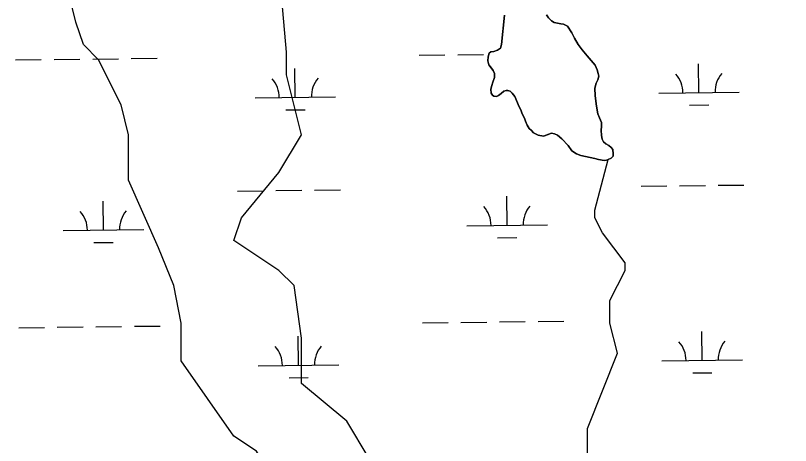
# Model space of a CAD drawing. Extents: x 3694830 to 3732949, y 415201 to 440970.
# Drawn here: x 3701874 to 3702838, y 433444 to 433979 of the extents above; entities that cross this region are included whole.
import ezdxf

# ---------------------------------------------------------------- set-up
doc = ezdxf.new("R2010")
doc.units = 0
doc.layers.add('V-TOPO-SHOR', color=7, linetype='Continuous')
doc.layers.add('V-WETL-SWMP', color=7, linetype='Continuous')

msp = doc.modelspace()

# ---------------------------------------------------------------- linework, layer by layer
at = {"layer": 'V-TOPO-SHOR'}
for points in [[(3702379.75, 433203.66), (3702323.64, 433259.77), (3702267.53, 433250.42), (3702220.76, 433269.13), (3702202.06, 433343.95), (3702202.06, 433390.71), (3702174, 433437.47), (3702145.95, 433456.17), (3702080.48, 433549.7), (3702080.48, 433596.46), (3702071.13, 433643.22), (3702052.42, 433689.98), (3702015.01, 433774.15), (3702015.01, 433830.27), (3702005.66, 433867.68), (3701977.6, 433923.79), (3701958.9, 433942.5), (3701949.55, 433970.55), (3701940.19, 434007.96), (3701921.49, 434036.02), (3701912.14, 434036.02), (3701874.95, 434065.5)], [(3702361.05, 432801.51), (3702361.05, 432876.33), (3702332.99, 432941.79), (3702323.64, 432979.2), (3702370.4, 433044.67), (3702379.75, 433082.08), (3702379.75, 433138.19), (3702379.75, 433203.66), (3702342.35, 433325.24), (3702332.99, 433372), (3702314.29, 433428.12), (3702286.23, 433474.88), (3702230.12, 433521.64), (3702230.12, 433577.75), (3702220.76, 433643.22), (3702202.06, 433661.93), (3702145.95, 433699.34), (3702155.3, 433727.39), (3702202.06, 433783.51), (3702230.12, 433830.27), (3702211.41, 433905.09), (3702211.41, 433933.14), (3702205.45, 433999.29)], [(3702482.3, 433979.22), (3702478.69, 433942.46), (3702477.46, 433938.19), (3702473.79, 433935.57), (3702469.31, 433934.17), (3702465.65, 433933.57), (3702463.41, 433931.96), (3702461.97, 433927.29), (3702461.74, 433922.21), (3702463.15, 433917.53), (3702466.17, 433913.25), (3702468.4, 433910.19), (3702469.8, 433906.53), (3702470.19, 433901.86), (3702467.73, 433895.77), (3702466.49, 433891.71), (3702465.46, 433887.24), (3702466.04, 433882.37), (3702467.45, 433879.52), (3702469.28, 433878.49), (3702472.53, 433877.87), (3702475.18, 433879.28), (3702478.44, 433881.71), (3702481.7, 433884.54), (3702484.34, 433885.34), (3702486.38, 433885.53), (3702487.8, 433885.12), (3702489.42, 433884.5), (3702491.85, 433882.26), (3702495.08, 433877.98), (3702496.49, 433875.12), (3702499.31, 433868.21), (3702503.13, 433860.06), (3702504.54, 433856.6), (3702507.16, 433851.11), (3702508.36, 433847.44), (3702510.78, 433842.35), (3702513, 433838.48), (3702515.83, 433835.63), (3702518.66, 433832.97), (3702524.34, 433829.9), (3702531.04, 433828.65), (3702536.53, 433830.87), (3702541.01, 433832.68), (3702544.46, 433831.85), (3702548.52, 433830), (3702553.58, 433825.51), (3702561.47, 433817.15), (3702566.11, 433810.62), (3702571.79, 433806.74), (3702577.26, 433804.89), (3702583.15, 433803.65), (3702589.04, 433802.2), (3702594.92, 433800.96), (3702599.39, 433799.72)], [(3702599.39, 433799.72), (3702606.3, 433798.47), (3702609.15, 433799.06), (3702611.4, 433799.67), (3702614.86, 433801.48), (3702617.52, 433803.91), (3702617.74, 433806.76), (3702616.94, 433812.06), (3702615.12, 433814.71), (3702612.29, 433817.17), (3702608.43, 433819.22), (3702605.38, 433821.67), (3702603.77, 433825.14), (3702602.97, 433829.42), (3702602.6, 433836.13), (3702603.23, 433840.81), (3702602.84, 433845.7), (3702600.42, 433851.61), (3702598.61, 433856.5), (3702596.82, 433865.87), (3702595.04, 433878.9), (3702594.68, 433888.27), (3702596.54, 433894.77), (3702598.59, 433898.84), (3702599.62, 433903.51), (3702599.03, 433906.77), (3702597.62, 433911.05), (3702595, 433916.96), (3702585.28, 433928.6), (3702578.8, 433936.16), (3702573.94, 433942.7), (3702569.5, 433950.45), (3702566.27, 433956.98), (3702560.81, 433965.34), (3702555.94, 433967.8), (3702552.27, 433968.23), (3702549.02, 433968.85), (3702544.34, 433969.89), (3702540.89, 433971.94), (3702537.25, 433975.62), (3702534.82, 433979.7)], [(3702838.02, 432792.16), (3702809.96, 432829.57), (3702753.85, 432876.33), (3702744.5, 432932.44), (3702744.5, 433054.02), (3702763.2, 433100.78), (3702744.5, 433147.55), (3702669.68, 433175.6), (3702613.56, 433222.36), (3702566.8, 433297.18), (3702566.8, 433325.24), (3702585.51, 433362.65), (3702585.51, 433465.53), (3702622.92, 433559.05), (3702613.56, 433596.46), (3702613.56, 433624.52), (3702632.27, 433661.93), (3702632.27, 433671.28), (3702604.21, 433708.69), (3702594.86, 433727.39), (3702594.86, 433736.75), (3702611.4, 433799.67)]]:
    msp.add_lwpolyline(points, dxfattribs=at)
at = {"layer": 'V-WETL-SWMP'}
for p, q in [((3702376.34, 433929.45), (3702408.33, 433929.83)), ((3702424.33, 433930.02), (3702456.33, 433930.4)), ((3701874.46, 433923.46), (3701906.46, 433923.84)), ((3701922.46, 433924.03), (3701954.46, 433924.41)), ((3701970.46, 433924.6), (3702002.45, 433924.99)), ((3702018.45, 433925.18), (3702050.45, 433925.56)), ((3702724.23, 433882.85), (3702723.8, 433918.85)), ((3702222.36, 433876.86), (3702221.93, 433912.86)), ((3702674.24, 433882.25), (3702774.23, 433883.45)), ((3702172.36, 433876.27), (3702272.36, 433877.46)), ((3702210.55, 433861.29), (3702234.54, 433861.58)), ((3702712.42, 433867.28), (3702736.42, 433867.56)), ((3702652.21, 433766.55), (3702684.2, 433766.93)), ((3702700.2, 433767.12), (3702732.2, 433767.5)), ((3702748.2, 433767.7), (3702780.2, 433768.08)), ((3702150.33, 433760.56), (3702182.33, 433760.95)), ((3702198.33, 433761.14), (3702230.33, 433761.52)), ((3702246.33, 433761.71), (3702278.33, 433762.09)), ((3701983.84, 433712.15), (3701983.41, 433748.14)), ((3702485.71, 433718.13), (3702485.28, 433754.13)), ((3702435.71, 433717.53), (3702535.7, 433718.73)), ((3701933.84, 433711.55), (3702033.83, 433712.74)), ((3701972.02, 433696.57), (3701996.02, 433696.86)), ((3702473.89, 433702.56), (3702497.89, 433702.84)), ((3701878.43, 433590.81), (3701910.43, 433591.19)), ((3701926.43, 433591.38), (3701958.43, 433591.76)), ((3701974.42, 433591.95), (3702006.42, 433592.34)), ((3702022.42, 433592.53), (3702054.42, 433592.91)), ((3702380.3, 433596.79), (3702412.3, 433597.18)), ((3702428.3, 433597.37), (3702460.3, 433597.75)), ((3702476.3, 433597.94), (3702508.29, 433598.32)), ((3702524.29, 433598.51), (3702556.29, 433598.89)), ((3702728.2, 433550.2), (3702727.77, 433586.2)), ((3702226.33, 433544.21), (3702225.9, 433580.21)), ((3702176.33, 433543.62), (3702276.32, 433544.81)), ((3702678.2, 433549.6), (3702778.2, 433550.79)), ((3702716.39, 433534.63), (3702740.38, 433534.91)), ((3702214.51, 433528.64), (3702238.51, 433528.93))]:
    msp.add_line(p, q, dxfattribs=at)
for points in [[(3702482.3, 433979.22), (3702478.69, 433942.46), (3702477.46, 433938.19), (3702473.79, 433935.57), (3702469.31, 433934.17), (3702465.65, 433933.57), (3702463.41, 433931.96), (3702461.97, 433927.29), (3702461.74, 433922.21), (3702463.15, 433917.53), (3702468.4, 433910.19), (3702469.8, 433906.53), (3702470.19, 433901.85), (3702467.73, 433895.77), (3702466.49, 433891.71), (3702465.45, 433887.25), (3702466.04, 433882.37), (3702467.45, 433879.52), (3702469.28, 433878.49), (3702472.53, 433877.87), (3702475.18, 433879.28), (3702478.44, 433881.71), (3702481.7, 433884.54), (3702484.34, 433885.34), (3702486.38, 433885.53), (3702487.8, 433885.12), (3702489.42, 433884.5), (3702491.85, 433882.26), (3702495.08, 433877.98), (3702496.49, 433875.13), (3702499.31, 433868.21), (3702503.13, 433860.06), (3702504.54, 433856.6), (3702507.16, 433851.11), (3702508.36, 433847.44), (3702510.78, 433842.35), (3702513, 433838.48), (3702515.83, 433835.63), (3702518.66, 433832.97), (3702524.34, 433829.9), (3702531.04, 433828.65), (3702541.01, 433832.68), (3702544.46, 433831.85), (3702548.52, 433830), (3702553.58, 433825.51), (3702561.47, 433817.15), (3702566.11, 433810.63), (3702571.78, 433806.74), (3702577.26, 433804.89), (3702583.15, 433803.65), (3702589.04, 433802.2), (3702594.92, 433800.95), (3702599.39, 433799.72), (3702606.3, 433798.47), (3702609.15, 433799.06), (3702611.4, 433799.67), (3702614.86, 433801.48), (3702617.52, 433803.91), (3702617.74, 433806.76), (3702616.94, 433812.06), (3702615.12, 433814.71), (3702612.29, 433817.16), (3702608.43, 433819.22), (3702605.38, 433821.67), (3702603.77, 433825.14), (3702602.97, 433829.42), (3702602.6, 433836.13), (3702603.23, 433840.81), (3702602.84, 433845.7), (3702600.42, 433851.61), (3702598.61, 433856.5), (3702596.82, 433865.87), (3702595.04, 433878.9), (3702594.68, 433888.27), (3702596.54, 433894.77), (3702598.59, 433898.84), (3702599.62, 433903.51), (3702599.03, 433906.77), (3702597.62, 433911.05), (3702595, 433916.96), (3702585.28, 433928.6), (3702578.8, 433936.16), (3702573.94, 433942.7), (3702569.5, 433950.45), (3702566.27, 433956.98), (3702560.81, 433965.34), (3702555.94, 433967.81), (3702552.27, 433968.23), (3702544.35, 433969.89), (3702540.89, 433971.94), (3702537.25, 433975.62), (3702534.82, 433979.7)], [(3702534.82, 433979.7), (3702537.25, 433975.62), (3702540.89, 433971.94), (3702544.35, 433969.89), (3702552.27, 433968.23), (3702555.94, 433967.81), (3702560.81, 433965.34), (3702566.27, 433956.98), (3702569.5, 433950.45), (3702573.94, 433942.7), (3702578.8, 433936.16), (3702585.28, 433928.6), (3702595, 433916.96), (3702597.62, 433911.05), (3702599.03, 433906.77), (3702599.62, 433903.51), (3702598.59, 433898.84), (3702596.54, 433894.77), (3702594.68, 433888.27), (3702595.04, 433878.9), (3702596.82, 433865.87), (3702598.61, 433856.5), (3702600.42, 433851.61), (3702602.84, 433845.7), (3702603.23, 433840.81), (3702602.6, 433836.13), (3702602.97, 433829.42), (3702603.77, 433825.14), (3702605.38, 433821.67), (3702608.43, 433819.22), (3702612.29, 433817.16), (3702615.12, 433814.71), (3702616.94, 433812.06), (3702617.74, 433806.76), (3702617.52, 433803.91), (3702614.86, 433801.48), (3702611.4, 433799.67), (3702609.15, 433799.06), (3702606.3, 433798.47), (3702599.39, 433799.72), (3702594.92, 433800.95), (3702589.04, 433802.2), (3702583.15, 433803.65), (3702577.26, 433804.89), (3702571.78, 433806.74), (3702566.11, 433810.63), (3702561.47, 433817.15), (3702553.58, 433825.51), (3702548.52, 433830), (3702544.46, 433831.85), (3702541.01, 433832.68), (3702531.04, 433828.65), (3702524.34, 433829.9), (3702518.66, 433832.97), (3702515.83, 433835.63), (3702513, 433838.48), (3702510.78, 433842.35), (3702508.36, 433847.44), (3702507.16, 433851.11), (3702504.54, 433856.6), (3702503.13, 433860.06), (3702499.31, 433868.21), (3702496.49, 433875.13), (3702495.08, 433877.98), (3702491.85, 433882.26), (3702489.42, 433884.5), (3702487.8, 433885.12), (3702486.38, 433885.53), (3702484.34, 433885.34), (3702481.7, 433884.54), (3702478.44, 433881.71), (3702475.18, 433879.28), (3702472.53, 433877.87), (3702469.28, 433878.49), (3702467.45, 433879.52), (3702466.04, 433882.37), (3702465.45, 433887.25), (3702466.49, 433891.71), (3702467.73, 433895.77), (3702470.19, 433901.85), (3702469.8, 433906.53), (3702468.4, 433910.19), (3702463.15, 433917.53), (3702461.74, 433922.21), (3702461.97, 433927.29), (3702463.41, 433931.96), (3702465.65, 433933.57), (3702469.31, 433934.17), (3702473.79, 433935.57), (3702477.46, 433938.19), (3702478.69, 433942.46), (3702482.3, 433979.22)]]:
    msp.add_lwpolyline(points, dxfattribs=at)
for centre, start, end in [((3702167.12, 433876.68), 359.91153, 41.45519), ((3702277.59, 433878), 139.91153, 181.45518), ((3702668.99, 433882.67), 359.91153, 41.45519), ((3702779.47, 433883.98), 139.91153, 181.45518), ((3702039.07, 433713.28), 139.91153, 181.45518), ((3702430.46, 433717.95), 359.91153, 41.45519), ((3702540.94, 433719.26), 139.91153, 181.45518), ((3701928.59, 433711.96), 359.91153, 41.45519), ((3702672.96, 433550.01), 359.91153, 41.45519), ((3702783.43, 433551.33), 139.91153, 181.45518), ((3702171.08, 433544.03), 359.91153, 41.45519), ((3702281.56, 433545.35), 139.91153, 181.45518)]:
    msp.add_arc(centre, 35.25, start, end, dxfattribs=at)

doc.saveas('drawing.dxf')
